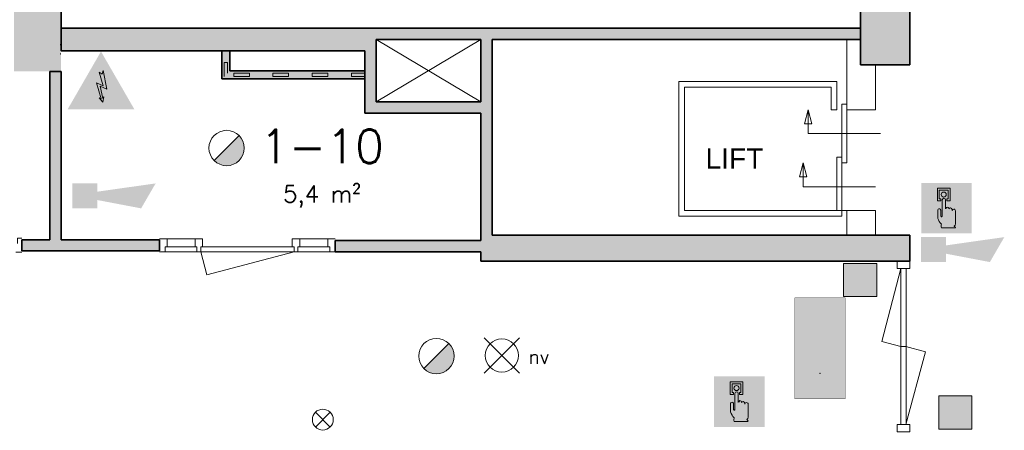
# Model space of a CAD drawing. Header units: millimetres. Extents: x -13022 to 1371524, y -38729 to 632593.
# Tile 284 of 381: x 635105 to 643891, y 581853 to 585516. Entities that reach past the tile are written whole.
import ezdxf

# ---------------------------------------------------------------- set-up
doc = ezdxf.new("R2010")
doc.units = ezdxf.units.MM
doc.header["$LTSCALE"] = 35
doc.layers.add('2D elementen', color=7, linetype='Continuous')
for name, color, linetype, lineweight in [('A LIJN 1', 1, 'Continuous', 20), ('A LIJN 2', 2, 'Continuous', 35), ('A LIJN 5', 5, 'Continuous', 13), ('A LIJN 9', 252, 'Continuous', 18), ('A OPMER', 10, 'Continuous', 50), ('Al65----_beveiliging-inst', 92, 'Continuous', 9), ('B95 tekst', 7, 'Continuous', 25), ('brandveiligheid voorzieningen', 10, 'Continuous', 9)]:
    doc.layers.add(name, color=color, linetype=linetype, lineweight=lineweight)
doc.styles.add('Algemeen', font='simplex.shx', dxfattribs={"height": 2.5})
doc.styles.add('Arial3', font='arial.ttf', dxfattribs={"height": 0.18})

# ---------------------------------------------------------------- blocks, each defined once
blk = doc.blocks.new('Block1323')
at = {"layer": '2D elementen', "color": 7, "linetype": 'Continuous', "lineweight": 0}
for p, q in [((-14.2393, 12.7209), (-13.9592, 12.7209)), ((-13.9592, 12.7209), (-13.6092, 12.7209)), ((-13.6092, 12.7209), (-13.2592, 12.7209)), ((-13.2592, 12.7209), (-13.0342, 12.7209))]:
    blk.add_line(p, q, dxfattribs=at)
at = {"layer": '2D elementen', "color": 7, "linetype": 'Continuous', "lineweight": 5}
for p, q in [((-14.2042, 12.7), (-14.2042, 12.672)), ((-14.0642, 12.7), (-14.2042, 12.7)), ((-14.2042, 12.672), (-14.0642, 12.672)), ((-14.0642, 12.672), (-14.0642, 12.7)), ((-13.8542, 12.7), (-13.8542, 12.672)), ((-13.7142, 12.7), (-13.8542, 12.7)), ((-13.8542, 12.672), (-13.7142, 12.672)), ((-13.7142, 12.672), (-13.7142, 12.7)), ((-13.5042, 12.7), (-13.5042, 12.672)), ((-13.3642, 12.7), (-13.5042, 12.7)), ((-13.5042, 12.672), (-13.3642, 12.672)), ((-13.3642, 12.672), (-13.3642, 12.7)), ((-13.1542, 12.7), (-13.1542, 12.672)), ((-13.0342, 12.7), (-13.1542, 12.7)), ((-13.1542, 12.672), (-13.0342, 12.672))]:
    blk.add_line(p, q, dxfattribs=at)
blk = doc.blocks.new('Block1321')
at = {"layer": '2D elementen', "color": 7, "linetype": 'Continuous', "lineweight": 0}
blk.add_line((-14.2393, 12.901), (-14.2393, 12.7209), dxfattribs=at)
at = {"layer": '2D elementen', "color": 7, "linetype": 'Continuous', "lineweight": 5}
for p, q in [((-14.2602, 12.796), (-14.2882, 12.796)), ((-14.2882, 12.796), (-14.2882, 12.672)), ((-14.2602, 12.7), (-14.2602, 12.796))]:
    blk.add_line(p, q, dxfattribs=at)
blk = doc.blocks.new('Noodverlichting')
at = {"layer": 'Al65----_beveiliging-inst', "color": 92}
for p, q in [((164, -62.36), (158.75, -57.12)), ((158.75, -62.36), (164, -57.12))]:
    blk.add_line(p, q, dxfattribs=at)
blk.add_circle((161.38, -59.74), 2.47, dxfattribs=at)
at = {"layer": 'Al65----_beveiliging-inst', "color": 7, "style": 'Algemeen'}
blk.add_text('nv', height=2.063, dxfattribs=at).set_placement((165.33, -60.96))
blk = doc.blocks.new('Brandmelder')
at = {"layer": 'brandveiligheid voorzieningen'}
blk.add_hatch(color=256, dxfattribs=at).paths.add_polyline_path([(76.62, -89.8, 0.198912), (75.85, -87.94), (72.13, -91.66, 0.668179)])
blk.add_line((72.13, -91.66), (75.85, -87.94), dxfattribs=at)
blk.add_circle((73.99, -89.8), 2.63, dxfattribs=at)
blk = doc.blocks.new('Signaalgever (akoestisch)')
at = {"layer": 'Al65----_beveiliging-inst', "color": 10, "linetype": 'Continuous'}
for points in [[(3.71, 0), (3.71, 3.71), (0, 0), (0, 3.71)], [(10.23, 0), (12.38, 3.71), (3.71, 1.24), (3.71, 2.48)]]:
    blk.add_solid(points, dxfattribs=at)
blk = doc.blocks.new('Vluchtrichting rechtdoor of naar beneden')
at = {"layer": 'Al65----_beveiliging-inst', "linetype": 'Continuous', "true_color": 0xffffff}
h = blk.add_hatch(color=7, dxfattribs=at)
edge = h.paths.add_edge_path()
edge.add_arc((-2.1449, 5.962), 0.7575, 92.128042, 178.185477)
edge.add_arc((-2.1628, 5.9872), 0.7392, 180.090101, 191.562583)
edge.add_line((-2.887, 5.839), (-4.652, 5.839))
edge.add_line((-4.652, 5.839), (-5.698, 4.787))
edge.add_line((-5.698, 4.787), (-5.285, 4.372))
edge.add_line((-5.285, 4.372), (-4.41, 5.253))
edge.add_line((-4.41, 5.253), (-3.544, 5.253))
edge.add_line((-3.544, 5.253), (-5.527, 3.346))
edge.add_line((-5.527, 3.346), (-6.694, 3.346))
edge.add_line((-6.694, 3.346), (-6.694, 2.613))
edge.add_line((-6.694, 2.613), (-4.496, 2.613))
edge.add_line((-4.496, 2.613), (-4.136, 2.974))
edge.add_line((-4.136, 2.974), (-3.193, 2.026))
edge.add_line((-3.193, 2.026), (-3.193, 0.852))
edge.add_line((-3.193, 0.852), (-2.464, 0.852))
edge.add_line((-2.464, 0.852), (-2.464, 2.33))
edge.add_line((-2.464, 2.33), (-3.621, 3.493))
edge.add_line((-3.621, 3.493), (-3.192, 3.923))
edge.add_line((-3.192, 3.923), (-2.428, 3.154))
edge.add_line((-2.428, 3.154), (-2.033, 3.552))
edge.add_line((-2.033, 3.552), (-2.797, 4.321))
edge.add_line((-2.797, 4.321), (-2.317, 4.803))
edge.add_line((-2.317, 4.803), (-2.317, 5.267))
edge.add_line((-2.317, 5.267), (-2.173, 5.253))
edge.add_arc((-2.2013, 6.0112), 0.7587, 272.13837, 358.096609)
edge.add_arc((-2.2036, 5.9585), 0.7611, 2.072152, 87.692869)
for points in [[(3.808, 1.106), (6.433, 1.106), (6.433, 6.344), (3.808, 6.344)], [(1.1805, 2.889), (1.1805, 5.804), (0.5775, 5.804), (0.5775, 2.889), (-0.571, 2.889), (0.879, 1.421), (2.334, 2.889)]]:
    blk.add_hatch(color=7, dxfattribs=at).paths.add_polyline_path(points)
at = {"layer": 'Al65----_beveiliging-inst', "color": 7, "true_color": 0xffffff, "const_width": 0.05}
blk.add_lwpolyline([(-7.5, 0), (7.5, 0), (7.5, 7.5), (-7.5, 7.5)], close=True, dxfattribs=at)
at = {"layer": 'Al65----_beveiliging-inst', "color": 255}
blk.add_point((3.75, 3.75), dxfattribs=at)
at = {"layer": 'Al65----_beveiliging-inst', "color": 7, "true_color": 0xffffff}
blk.add_solid([(-7.5, 0), (7.5, 0), (-7.5, 7.5), (7.5, 7.5)], dxfattribs=at)
at = {"layer": 'Al65----_beveiliging-inst', "color": 92}
blk.add_solid([(-7.25, 0.25), (7.25, 0.25), (-7.25, 7.25), (7.25, 7.25)], dxfattribs=at)
blk = doc.blocks.new('Nevenindicator')
at = {"layer": 'Al65----_beveiliging-inst', "color": 92, "ltscale": 0.7}
for p, q in [((159.19, -81.94), (161.37, -79.75)), ((159.19, -79.75), (161.37, -81.94))]:
    blk.add_line(p, q, dxfattribs=at)
blk.add_circle((160.28, -80.84), 1.55, dxfattribs=at)
blk = doc.blocks.new('Kleefmagneet')
at = {"layer": 'Al65----_beveiliging-inst', "linetype": 'Continuous'}
blk.add_hatch(color=92, dxfattribs=at).paths.add_polyline_path([(76.19, -67.42), (71.25, -67.42), (71.25, -72.36), (76.19, -72.36)])
at = {"layer": 'Al65----_beveiliging-inst', "color": 92, "linetype": 'Continuous'}
blk.add_lwpolyline([(71.25, -72.36), (76.19, -72.36), (76.19, -67.42), (71.25, -67.42)], close=True, dxfattribs=at)
blk = doc.blocks.new('Noodontgrendeling deur')
at = {"layer": 'brandveiligheid voorzieningen', "true_color": 0xffffff}
h = blk.add_hatch(color=7, dxfattribs=at)
h.paths.add_polyline_path([(-1.3623, 6.704), (-1.3623, 4.818), (-0.8616, 4.818), (-0.8616, 5.105), (-1.0867, 5.105), (-1.0867, 6.416), (0.2412, 6.416), (0.2412, 5.105), (0.0423, 5.105), (0.0423, 4.818), (0.5292, 4.818), (0.5292, 6.704)])
edge = h.paths.add_edge_path()
edge.add_line((-0.7744, 0.795), (1.2172, 0.795))
edge.add_arc((1.1848, 0.9151), 0.1244, 285.097845, 344.573813)
edge.add_arc((1.1955, 0.8747), 0.1095, 3.814851, 78.556999)
edge.add_arc((1.2155, 1.0811), 0.0991, 186.406081, 271.011898, ccw=False)
edge.add_arc((0.8951, 1.4295), 0.4225, 301.679206, 358.707701)
edge.add_line((1.3175, 1.42), (1.3175, 3.356))
edge.add_arc((1.0815, 3.3696), 0.2364, 356.700991, 450.505791)
edge.add_arc((1.0751, 3.3423), 0.2637, 89.061593, 168.70314)
edge.add_line((0.8165, 3.394), (0.8165, 3.518))
edge.add_arc((0.5556, 3.5071), 0.2611, 2.39047, 87.792584)
edge.add_arc((0.5705, 3.5064), 0.2616, 91.041001, 151.564737)
edge.add_line((0.3404, 3.631), (0.3404, 3.643))
edge.add_arc((0.0798, 3.6324), 0.2608, 2.337798, 87.799547)
edge.add_arc((0.0991, 3.6332), 0.26, 92.052962, 177.832561)
edge.add_line((-0.1607, 3.643), (-0.1607, 4.967))
edge.add_arc((-0.411, 4.968), 0.2503, 359.76141, 447.144807)
edge.add_arc((-0.3888, 4.9577), 0.2605, 92.124608, 177.943914)
edge.add_line((-0.6492, 4.967), (-0.6492, 2.557))
edge.add_arc((-0.7221, 2.5577), 0.0729, 299.050174, 359.424387, ccw=False)
edge.add_line((-0.6867, 2.494), (-0.7618, 2.457))
edge.add_line((-0.7618, 2.457), (-0.7868, 2.457))
edge.add_line((-0.7868, 2.457), (-0.8745, 2.569))
edge.add_line((-0.8745, 2.569), (-0.8745, 3.419))
edge.add_arc((-1.0861, 3.4433), 0.213, 353.435435, 446.970057)
edge.add_arc((-1.078, 3.4209), 0.2351, 89.220046, 180.466534)
edge.add_line((-1.3131, 3.419), (-1.3131, 2.282))
edge.add_line((-1.3131, 2.282), (-1.3131, 2.219))
edge.add_arc((0.9801, 3.0528), 2.4401, 199.980806, 224.025181)
edge.add_arc((-28.5646, 4.7292), 27.994, 352.668719, 353.081248, ccw=False)
edge.add_arc((-0.073, 1.0253), 0.7382, 169.723152, 198.178085)
edge = h.paths.add_edge_path(flags=17)
edge.add_arc((-0.4353, 5.7799), 0.3921, 271.833261, 357.970029)
edge.add_arc((-0.4345, 5.7425), 0.3917, 3.443844, 88.288775)
edge.add_arc((-0.4184, 5.7498), 0.3842, 90.654144, 177.583048)
edge.add_arc((-0.4087, 5.7816), 0.3939, 182.273303, 267.953611)
at = {"layer": 'Al65----_beveiliging-inst', "color": 7, "true_color": 0xffffff}
blk.add_solid([(-3.75, 0), (3.75, 0), (-3.75, 7.5), (3.75, 7.5)], dxfattribs=at)
at = {"layer": 'Al65----_beveiliging-inst', "color": 92, "lineweight": 18}
blk.add_solid([(-3.5, 0.25), (3.5, 0.25), (-3.5, 7.25), (3.5, 7.25)], dxfattribs=at)
at = {"layer": 'brandveiligheid voorzieningen', "color": 7, "true_color": 0xffffff}
for points in [[(-1.3623, 6.704), (-1.3623, 4.818)], [(0.5292, 6.704), (-1.3623, 6.704)], [(-1.0867, 5.105), (-1.0867, 6.416)], [(-1.0867, 6.416), (0.2412, 6.416)], [(0.2412, 6.416), (0.2412, 5.105)], [(0.5292, 4.818), (0.5292, 6.704)], [(-1.3623, 4.818), (-0.8616, 4.818)], [(-0.8616, 5.105), (-1.0867, 5.105)], [(-0.8616, 4.818), (-0.8616, 5.105)], [(-0.6492, 4.967), (-0.6492, 2.557)], [(-0.1607, 3.643), (-0.1607, 4.967)], [(0.2412, 5.105), (0.0423, 5.105)], [(0.0423, 5.105), (0.0423, 4.818)], [(0.0423, 4.818), (0.5292, 4.818)], [(-1.3131, 3.419), (-1.3131, 2.282)], [(-0.8745, 2.569), (-0.8745, 3.419)], [(0.3404, 3.631), (0.3404, 3.643)], [(0.8165, 3.394), (0.8165, 3.518)], [(1.3175, 1.42), (1.3175, 3.356)], [(-1.3131, 2.282), (-1.3131, 2.219)], [(-0.7868, 2.457), (-0.8745, 2.569)], [(-0.7618, 2.457), (-0.7868, 2.457)], [(-0.6867, 2.494), (-0.7618, 2.457)], [(-0.7744, 0.795), (1.2172, 0.795)]]:
    blk.add_lwpolyline(points, dxfattribs=at)
for points in [[(-0.8023, 5.766, -0.3986), (-0.4228, 6.134)], [(-0.4228, 6.134, -0.3881), (-0.0435, 5.766)], [(-0.4228, 5.388, -0.3923), (-0.8023, 5.766)], [(-0.3985, 5.218, 0.393), (-0.6492, 4.967)], [(-0.0435, 5.766, -0.3946), (-0.4228, 5.388)], [(-0.1607, 4.967, 0.4009), (-0.3985, 5.218)], [(-1.0748, 3.656, 0.4206), (-1.3131, 3.419)], [(-0.8745, 3.419, 0.4324), (-1.0748, 3.656)], [(0.0898, 3.893, 0.3928), (-0.1607, 3.643)], [(0.3404, 3.643, 0.3912), (0.0898, 3.893)], [(0.5657, 3.768, 0.2704), (0.3404, 3.631)], [(0.8165, 3.518, 0.3909), (0.5657, 3.768)], [(1.0794, 3.606, 0.3622), (0.8165, 3.394)], [(1.3175, 3.356, 0.4338), (1.0794, 3.606)], [(-1.3131, 2.219, 0.1053), (-0.7744, 1.357)], [(-0.6492, 2.557, -0.2697), (-0.6867, 2.494)], [(-0.7994, 1.157, 0.1248), (-0.7744, 0.795)], [(-0.7744, 1.357, -0.0018), (-0.7994, 1.157)], [(1.117, 1.07, 0.2541), (1.3175, 1.42)], [(1.2172, 0.982, -0.3869), (1.117, 1.07)], [(1.3047, 0.882, 0.3382), (1.2172, 0.982)], [(1.2172, 0.795, 0.2655), (1.3047, 0.882)]]:
    blk.add_lwpolyline(points, format="xyb", dxfattribs=at)
blk.add_point((0, 3.75), dxfattribs=at)
blk = doc.blocks.new('Elektrische spanning')
at = {"layer": 'Al65----_beveiliging-inst'}
blk.add_hatch(color=50, dxfattribs=at).paths.add_polyline_path([(-4.38, 1.05), (4.38, 1.05), (0, 8.64)])
at = {"layer": 'brandveiligheid voorzieningen'}
h = blk.add_hatch(color=256, dxfattribs=at)
h.paths.add_polyline_path([(0, 10.74), (-6.2, 0), (6.2, 0)])
h.paths.add_polyline_path([(4.38, 1.05), (-4.38, 1.05), (0, 8.64)], flags=16)
blk.add_hatch(color=256, dxfattribs=at).paths.add_polyline_path([(0.39, 7.21), (0.22, 6.52), (-0.31, 6.91), (0.39, 4.34), (-0.84, 4.9), (0.02, 1.93), (-0.31, 2.1), (0.35, 1.35), (0.55, 2.33), (0.35, 2.02), (-0.17, 4.3), (1.1, 3.72)])
blk.add_lwpolyline([(0.39, 7.21), (0.22, 6.52), (-0.31, 6.91), (0.39, 4.34), (-0.84, 4.9), (0.02, 1.93), (-0.31, 2.1), (0.35, 1.35), (0.55, 2.33), (0.35, 2.02), (-0.17, 4.3), (1.1, 3.72), (0.39, 7.21)], close=True, dxfattribs=at)

msp = doc.modelspace()

# ---------------------------------------------------------------- hatches: boundary and pattern name
at = {"layer": 'A LIJN 9', "ltscale": 0.1}
h = msp.add_hatch(color=256, dxfattribs=at)
h.dxf.hatch_style = 1
h.paths.add_polyline_path([(643048.368, 587798.862), (642838.369, 587798.862), (642838.369, 589244.852), (642608.37, 589244.852), (642608.369, 585112.861), (643048.367, 585112.861)])
h = msp.add_hatch(color=256, dxfattribs=at)
h.dxf.hatch_style = 1
h.paths.add_polyline_path([(639319.95, 585338.861), (642608.369, 585338.861), (642608.369, 585438.862), (635474.945, 585438.862), (635474.945, 585238.861), (638184.95, 585238.861), (638184.95, 584681.862), (639219.95, 584681.862), (639219.95, 583545.871), (637920.951, 583545.871), (637920.951, 583445.869), (639219.95, 583445.869), (639219.95, 583362.862), (639319.95, 583362.862), (643048.367, 583362.862), (643048.367, 583592.862), (639319.95, 583592.862)])
h.paths.add_polyline_path([(638284.95, 585338.861), (639219.95, 585338.861), (639219.95, 584781.862), (638284.95, 584781.862)], flags=16)
h = msp.add_hatch(color=256, dxfattribs=at)
h.dxf.hatch_style = 1
h.paths.add_polyline_path([(638184.95, 585058.862), (636979.95, 585058.862), (636979.95, 585238.861), (636909.95, 585238.861), (636909.95, 584988.862), (638184.95, 584988.862)])
h = msp.add_hatch(color=256, dxfattribs=at)
h.dxf.hatch_style = 1
h.paths.add_polyline_path([(635474.945, 585053.992), (635374.945, 585053.992), (635374.946, 583552.872), (635124.937, 583552.872), (635124.939, 583452.872), (636352.953, 583452.872), (636352.953, 583552.872), (635474.946, 583552.872)])

# ---------------------------------------------------------------- linework, layer by layer
at = {"layer": '2D elementen', "linetype": 'Continuous'}
for p, q in [((636909.95, 585238.861), (636979.95, 585238.861)), ((638184.95, 584988.862), (638184.95, 585058.862))]:
    msp.add_line(p, q, dxfattribs=at)
at = {"layer": 'A LIJN 1', "linetype": 'Continuous'}
for p, q in [((639219.95, 584781.862), (638284.95, 585338.861)), ((639219.95, 585338.861), (638284.95, 584781.862)), ((642485.949, 584712.862), (642485.949, 585338.861)), ((642740.95, 584712.862), (642740.95, 585112.861)), ((640985.95, 583762.862), (640985.95, 584962.864)), ((640985.95, 584962.864), (642395.949, 584962.864)), ((641035.95, 584912.864), (641035.95, 583812.862)), ((642345.949, 584912.864), (641035.95, 584912.864)), ((642345.949, 584912.864), (642345.949, 584712.862)), ((642395.949, 584962.864), (642395.949, 584712.862)), ((642107.456, 584587.862), (642140.949, 584712.854)), ((642140.949, 584500.362), (642140.949, 584712.862)), ((642140.949, 584712.854), (642174.441, 584587.862)), ((642345.949, 584712.862), (642395.949, 584712.862)), ((642485.949, 584712.862), (642740.95, 584712.862)), ((642174.441, 584587.862), (642107.456, 584587.862)), ((642785.95, 584500.362), (642140.949, 584500.362)), ((642095.949, 584237.871), (642062.455, 584112.861)), ((642129.445, 584112.861), (642095.946, 584237.861)), ((642095.949, 584025.362), (642095.949, 584237.861)), ((642062.455, 584112.861), (642129.445, 584112.861)), ((642740.95, 584025.362), (642095.949, 584025.362)), ((642440.949, 583762.862), (640985.95, 583762.862)), ((641035.95, 583812.862), (642440.949, 583812.862)), ((642485.949, 583812.862), (642440.949, 583812.862)), ((642440.949, 583812.862), (642440.949, 583762.862)), ((642485.949, 583592.862), (642485.949, 583812.862)), ((642485.949, 583812.862), (642740.95, 583812.862)), ((642740.95, 583812.862), (642740.95, 583592.862))]:
    msp.add_line(p, q, dxfattribs=at)
for points in [[(642440.949, 584237.861), (642485.949, 584237.861), (642485.949, 584762.862), (642440.949, 584762.862)], [(642395.949, 583812.862), (642440.949, 583812.862), (642440.949, 584287.863), (642395.949, 584287.863)]]:
    msp.add_3dface(points, dxfattribs=at)
at = {"layer": 'A LIJN 2', "ltscale": 0.1}
for p, q in [((635474.945, 585238.861), (635474.945, 585618.861)), ((635374.945, 585053.992), (635474.945, 585053.992))]:
    msp.add_line(p, q, dxfattribs=at)
at = {"layer": 'A LIJN 2'}
for p, q in [((635469.675, 585510.777, -15000.001), (635472.06, 585512.372, -15000.001)), ((635472.169, 585438.356, -15000.001), (635474.945, 585439.75, -15000.001)), ((635474.945, 585438.862), (642608.369, 585438.862)), ((635474.945, 585338.861), (635474.945, 585438.862)), ((635474.945, 585338.861), (635474.945, 585238.861)), ((638284.95, 585338.861), (638284.95, 584781.862)), ((638284.95, 585338.861), (639219.95, 585338.861)), ((639219.95, 584781.862), (639219.95, 585338.861)), ((639319.95, 583592.862), (639319.95, 585338.861)), ((639319.95, 585338.861), (642608.369, 585338.861)), ((635471.514, 585297.463, -15000.001), (635468.813, 585300.839, -15000.001)), ((635468.835, 585285.648, -15000.001), (635471.526, 585289.033, -15000.001)), ((635472.482, 585293.249, -15000.001), (635471.514, 585297.463, -15000.001)), ((635471.526, 585289.033, -15000.001), (635472.482, 585293.249, -15000.001)), ((635474.945, 585238.861), (638184.95, 585238.861)), ((636909.95, 585238.861), (636909.95, 584988.862)), ((636979.95, 585238.861), (636979.95, 585058.862)), ((638184.95, 584681.862), (638184.95, 585238.861)), ((635470.114, 585210.777, -15000.001), (635472.499, 585212.373, -15000.001)), ((635374.945, 585053.992), (635374.946, 583552.872)), ((635474.945, 585053.992), (635474.946, 583552.872)), ((636909.95, 584988.862), (638184.95, 584988.862)), ((636979.95, 585058.862), (638184.95, 585058.862)), ((638284.95, 584781.862), (639219.95, 584781.862)), ((638184.95, 584681.862), (639219.95, 584681.862)), ((639219.95, 583545.871), (639219.95, 584681.862)), ((639319.95, 583592.862), (643048.367, 583592.862)), ((643048.367, 583362.862), (643048.367, 583592.862)), ((635124.939, 583452.872), (635124.937, 583552.872)), ((635124.937, 583552.872), (635374.945, 583552.872)), ((635474.945, 583552.872), (636352.953, 583552.872)), ((636352.953, 583452.872), (636352.953, 583552.872)), ((637920.951, 583545.871), (639219.95, 583545.871)), ((637920.951, 583445.869), (637920.951, 583545.871)), ((635124.939, 583452.872), (636352.953, 583452.872)), ((637920.951, 583445.869), (639219.95, 583445.869)), ((639219.95, 583362.862), (639219.95, 583445.869)), ((639219.95, 583362.862), (639319.95, 583362.862)), ((639319.95, 583362.862), (643048.367, 583362.862))]:
    msp.add_line(p, q, dxfattribs=at)
msp.add_trace([(635474.945, 585053.992, -15000.001), (635054.947, 585053.992, -15000.001), (635474.945, 585618.861, -15000.001), (635054.947, 585618.869, -15000.001)], dxfattribs=at)
for points, invisible_edges in [([(642838.369, 587798.862), (642608.369, 585112.861), (642608.37, 589244.852)], 13), ([(642838.369, 587798.862), (643048.367, 585112.861), (642608.369, 585112.861)], 13), ([(642838.369, 587798.862), (643048.368, 587798.862), (643048.367, 585112.861)], 12)]:
    msp.add_3dface(points, dxfattribs=dict(at, invisible_edges=invisible_edges))
at = {"layer": 'A LIJN 5', "linetype": 'Continuous'}
for p, q in [((636419.952, 583559.872), (636669.95, 583559.872)), ((636419.952, 583490.872), (636669.95, 583490.872)), ((636736.95, 583490.875), (637536.947, 583490.872)), ((637603.95, 583559.872), (637853.95, 583559.869)), ((637603.95, 583490.872), (637853.95, 583490.872)), ((636402.952, 583445.872), (636686.95, 583445.872)), ((636719.95, 583445.876), (637553.948, 583445.872)), ((636719.95, 583445.872), (636775.315, 583238.243)), ((636775.315, 583238.243), (637553.949, 583445.872)), ((637586.949, 583445.872), (637870.95, 583445.869)), ((642966.67, 583295.861), (642797.344, 582645.717)), ((642968.869, 583295.861), (642968.869, 581904.827)), ((643013.867, 581904.827), (643013.867, 583295.861)), ((642797.344, 582645.717), (642966.67, 582600.346)), ((643011.668, 582600.346), (642966.67, 582600.346)), ((643011.668, 582600.346), (643188.078, 582552.959)), ((643188.078, 582552.959), (643011.731, 581904.829))]:
    msp.add_line(p, q, dxfattribs=at)
for points, invisible_edges in [([(635069.935, 583440.371), (635084.938, 583520.366), (635124.939, 583440.372)], 3), ([(635084.938, 583520.366), (635084.938, 583565.371), (635124.939, 583565.372)], 12), ([(636402.952, 583490.872), (636352.953, 583559.872), (636419.952, 583559.872)], 13), ([(636402.952, 583490.872), (636402.952, 583445.872), (636352.953, 583445.872)], 12), ([(636402.952, 583490.872), (636419.952, 583559.872), (636419.952, 583490.872)], 1), ([(636669.95, 583559.872), (636669.95, 583490.872), (636686.95, 583490.872)], 12), ([(636669.95, 583559.872), (636686.95, 583490.872), (636736.95, 583559.872)], 3), ([(636719.95, 583445.872), (636719.95, 583490.872), (636686.95, 583490.872)], 14), ([(636686.95, 583490.872), (636686.95, 583445.872), (636719.95, 583445.872)], 12), ([(636719.95, 583490.872), (636736.95, 583490.872), (636736.95, 583559.872)], 12), ([(637536.949, 583490.872), (637553.949, 583490.872), (637536.949, 583559.872)], 2), ([(637586.949, 583490.872), (637603.95, 583559.872), (637536.949, 583559.872)], 13), ([(637553.949, 583490.872), (637586.949, 583445.872), (637586.949, 583490.872)], 13), ([(637553.949, 583490.872), (637553.949, 583445.872), (637586.949, 583445.872)], 12), ([(637586.949, 583490.872), (637603.95, 583490.872), (637603.95, 583559.872)], 12), ([(637853.95, 583559.869), (637853.95, 583490.869), (637870.95, 583490.869)], 12), ([(637853.95, 583559.869), (637870.95, 583490.869), (637920.951, 583559.869)], 3), ([(637920.951, 583445.869), (637870.95, 583490.869), (637870.95, 583445.869)], 1)]:
    msp.add_3dface(points, dxfattribs=dict(at, invisible_edges=invisible_edges))
for points in [[(642934.369, 583362.862), (643048.367, 583362.862), (643048.367, 583295.861), (642934.369, 583295.861)], [(642934.369, 581904.827), (643048.367, 581904.827), (643048.367, 581837.86), (642934.369, 581837.86)]]:
    msp.add_3dface(points, dxfattribs=at)

# ---------------------------------------------------------------- block references
at = {"ltscale": 0.1}
for name, p, xscale, yscale, zscale in [('Elektrische spanning', (635830.467, 584716.616), 48, 48, 48), ('Signaalgever (akoestisch)', (635574.947, 583832.556), 60, 60, 60), ('Signaalgever (akoestisch)', (643148.366, 583353.539), 60, 60, 60), ('Noodverlichting', (629724.179, 586104.393), 60, 60, 60)]:
    msp.add_blockref(name, p, dxfattribs=dict(at, xscale=xscale, yscale=yscale, zscale=zscale))
at = {"xscale": 60, "yscale": 60, "zscale": 60}
for p in [(643375.709, 583609.978), (641526.523, 581883.599)]:
    msp.add_blockref('Noodontgrendeling deur', p, dxfattribs=at)
at = {"layer": 'A LIJN 2', "xscale": 999.9999776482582, "yscale": 999.9999776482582, "zscale": 100000}
for name in ['Block1321', 'Block1323']:
    msp.add_blockref(name, (651219.139, 572337.862), dxfattribs=at)
at = {"layer": 'A OPMER', "ltscale": 0.1, "xscale": 60, "yscale": 60, "zscale": 60, "rotation": 270}
msp.add_blockref('Vluchtrichting rechtdoor of naar beneden', (642022, 582584.471), dxfattribs=at)
at = {"layer": 'Al65----_beveiliging-inst', "xscale": 60, "yscale": 60, "zscale": 60}
for name, p in [('Brandmelder', (632512.103, 589758.973)), ('Kleefmagneet', (638181.222, 587387.278)), ('Brandmelder', (634383.712, 587903.252)), ('Kleefmagneet', (639030.986, 586205.168)), ('Nevenindicator', (628192.952, 586798.401))]:
    msp.add_blockref(name, p, dxfattribs=at)

# ---------------------------------------------------------------- texts
at = {"layer": 'A LIJN 1', "linetype": 'Continuous', "style": 'Arial3'}
msp.add_text('LIFT', height=180, dxfattribs=at).set_placement((641224.973, 584187.458, 50))
at = {"layer": 'B95 tekst', "insert": (637802.481, 584535.954), "char_height": 300, "width": 4383.91272, "attachment_point": 2, "style": 'Algemeen'}
msp.add_mtext('\\pt3600;1-10{\\H0.5x;\\C1;\\P\\ptz;\\C256;5,4 m²}', dxfattribs=at)

doc.saveas('drawing.dxf')
